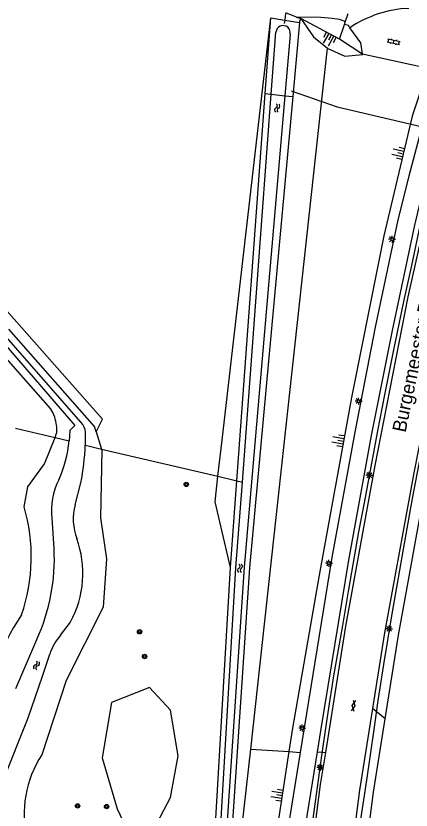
# Model space of a CAD drawing. Extents: x 128999 to 131010, y 395498 to 399007.
# Drawn here: x 129302.8 to 129374.7, y 397806.9 to 397951.4 of the extents above; entities that cross this region are included whole.
import ezdxf

# ---------------------------------------------------------------- set-up
doc = ezdxf.new("R2010")
doc.units = 0
for name, color, linetype in [('gg-afsc-faunaraster', 7, 'Continuous'), ('gg-anno-openbare ruimte label', 7, 'Continuous'), ('gg-knt-BGT kruinlijn', 7, 'Continuous'), ('gg-knt-bovenkant onderkant talud', 7, 'Continuous'), ('gg-knt-bronhoudergrens', 7, 'Continuous'), ('gg-knt-verharding', 7, 'Continuous'), ('gg-kntw-bovenkant insteek waterloop', 7, 'Continuous'), ('gg-kntw-waterlijn', 7, 'Continuous'), ('gg-kwrk-duiker nz buis', 7, 'Continuous'), ('gt-grn-groengrens', 7, 'Continuous'), ('gt-grn-vlakafsluiter', 7, 'Continuous'), ('gt-knt-geleideconstructie', 7, 'Continuous'), ('gt-symb-boom', 7, 'Continuous'), ('gt-symb-gesloten verharding', 7, 'Continuous'), ('gt-symb-klinker verharding', 7, 'Continuous'), ('gt-symb-lichtmast', 7, 'Continuous'), ('gt-symb-talud symbool', 7, 'Continuous'), ('gt-symb-watersymbool', 7, 'Continuous'), ('gx-grn-maaiveld', 7, 'Continuous')]:
    doc.layers.add(name, color=color, linetype=linetype)

# ---------------------------------------------------------------- blocks, each defined once
blk = doc.blocks.new('gt0-KL1')
at = {"layer": 'gt-symb-klinker verharding'}
for p, q in [((-1.15, 0.3), (1.15, 0.3)), ((-1, -0.3), (-1, 0.3)), ((-0.5, 0.3), (-0.5, 0.45)), ((0, -0.3), (0, 0.3)), ((0.5, 0.3), (0.5, 0.45)), ((1, -0.3), (1, 0.3)), ((-1.15, -0.3), (1.15, -0.3)), ((-0.5, -0.45), (-0.5, -0.3)), ((0.5, -0.45), (0.5, -0.3))]:
    blk.add_line(p, q, dxfattribs=at)
blk = doc.blocks.new('gt0-TALUD_1')
at = {"layer": 'gt-symb-talud symbool'}
for p, q in [((-1, -1), (-1, 0)), ((-0.5, -2), (-0.5, 0)), ((0, -1), (0, 0)), ((0.5, -2), (0.5, 0)), ((1, -1), (1, 0))]:
    blk.add_line(p, q, dxfattribs=at)
blk = doc.blocks.new('gt0-LMAST')
at = {"layer": 'gt-symb-lichtmast'}
for p, q in [((-0.18, 0.17), (-0.45, 0.44)), ((-0.01, 0.25), (-0.01, 0.62)), ((0.17, 0.17), (0.44, 0.44)), ((-0.26, 0), (-0.63, 0)), ((-0.18, -0.18), (-0.45, -0.45)), ((-0.01, -0.25), (-0.01, -0.63)), ((0.44, -0.45), (0.17, -0.18)), ((0.24, 0), (0.62, 0))]:
    blk.add_line(p, q, dxfattribs=at)
blk.add_circle((-0.01, 0), 0.25, dxfattribs=at)
blk = doc.blocks.new('gt0-GESVH1')
at = {"layer": 'gt-symb-gesloten verharding'}
for p, q in [((-0.99, -0.26), (0.01, 0.24)), ((0.01, -0.26), (-0.99, 0.24)), ((0.01, 0.24), (1.01, -0.26)), ((1.01, 0.24), (0.01, -0.26))]:
    blk.add_line(p, q, dxfattribs=at)
blk = doc.blocks.new('gt0-BOOM')
at = {"layer": 'gt-symb-boom'}
for radius in [0.4, 0.2]:
    blk.add_circle((0, 0), radius, dxfattribs=at)
blk = doc.blocks.new('gt0-WA')
at = {"layer": 'gt-symb-watersymbool'}
for centre, start, end in [((-0.32, 0.02), 28.0725, 151.9275), ((0.43, 0.42), 208.0725, 331.9275), ((-0.32, -0.43), 28.0725, 151.9275), ((0.43, -0.03), 208.0725, 331.9275)]:
    blk.add_arc(centre, 0.425, start, end, dxfattribs=at)

msp = doc.modelspace()

# ---------------------------------------------------------------- linework, layer by layer
at = {"layer": 'gg-afsc-faunaraster'}
for p, q in [((129302.73, 397876.44), (129309.9, 397874.73)), ((129309.9, 397874.73), (129312.48, 397874.11)), ((129315.42, 397873.31), (129318.36, 397872.62)), ((129318.36, 397872.62), (129339.54, 397867.66)), ((129339.54, 397867.66), (129342.97, 397866.86)), ((129342.97, 397866.86), (129343.98, 397866.62))]:
    msp.add_line(p, q, dxfattribs=at)
at = {"layer": 'gg-knt-BGT kruinlijn'}
for p, q in [((129353.85, 397951.23), (129354.58, 397950.96)), ((129361.65, 397947.21), (129354.58, 397950.96)), ((129365.87, 397944.4), (129361.65, 397947.21))]:
    msp.add_line(p, q, dxfattribs=at)
for points in [[(129377.74, 397941.96), (129374.84, 397933.2), (129369.7, 397911.41), (129363.82, 397882.03), (129357.92, 397849.67), (129353.08, 397821.81), (129352.44, 397817.56)], [(129369.95, 397823.54), (129372.37, 397838.73), (129377.66, 397867.81), (129383.04, 397895.15), (129385.37, 397905.41), (129391.98, 397938.59)], [(129358.35, 397708.51), (129358.8, 397732.19), (129360.92, 397754.06), (129365.38, 397791.45), (129367.82, 397810.15), (129369.95, 397823.54)], [(129352.44, 397817.56), (129344.05, 397762.66), (129340.25, 397741.7)]]:
    msp.add_lwpolyline(points, dxfattribs=at)
at = {"layer": 'gg-knt-bovenkant onderkant talud'}
for p, q in [((129345.49, 397818.02), (129359.43, 397945.57)), ((129365.87, 397944.4), (129365.84, 397944.56)), ((129365.84, 397944.56), (129377.74, 397941.96)), ((129340.76, 397774.77), (129345.49, 397818.02))]:
    msp.add_line(p, q, dxfattribs=at)
for points in [[(129354.58, 397950.96), (129356.9, 397947.65), (129359.43, 397945.57)], [(129363.55, 397949.29), (129363.27, 397949.68), (129362.54, 397949.87)], [(129365.84, 397944.56), (129365.53, 397946.54), (129363.55, 397949.29)], [(129359.43, 397945.57), (129359.51, 397945.5), (129362.63, 397944.14), (129365.87, 397944.4)]]:
    msp.add_lwpolyline(points, dxfattribs=at)
msp.add_arc((129375.09, 397932.24), 20.59, 92.3966, 124.0735, dxfattribs=at)
at = {"layer": 'gg-knt-bronhoudergrens'}
msp.add_line((129361.65, 397947.21), (129362.54, 397949.87), dxfattribs=at)
at = {"layer": 'gg-knt-verharding'}
for points in [[(129357.64, 397817.49), (129358.32, 397821.71), (129363.37, 397852.42), (129367.46, 397875.11), (129371.28, 397894.21), (129375.33, 397913.34), (129377.27, 397921.58), (129381.51, 397939.14), (129382.64, 397943.29)], [(129383.63, 397943.05), (129374.09, 397900.3), (129368.05, 397869.63), (129362.73, 397840.37), (129359.08, 397817.42)], [(129354.54, 397817.42), (129360.28, 397852.9), (129364.47, 397875.68), (129368.22, 397894.81), (129372.27, 397914.02), (129374.32, 397922.33), (129379.39, 397941.6)], [(129390.63, 397941.35), (129380.53, 397895.64), (129375.15, 397868.29), (129369.85, 397839.16), (129367.65, 397825.38)], [(129367.65, 397825.38), (129365.28, 397810.52), (129362.85, 397791.77), (129358.37, 397754.34), (129356.45, 397734.48), (129355.62, 397724.73)], [(129340.35, 397735.71), (129343.23, 397748.76), (129345.61, 397762.19), (129354.54, 397817.42)], [(129343.37, 397735.15), (129346.34, 397748.29), (129348.68, 397761.83), (129357.64, 397817.49)], [(129359.08, 397817.42), (129358.14, 397811.55), (129355.68, 397792.66), (129351.2, 397755.12), (129349.26, 397735.11), (129348.56, 397726.26)]]:
    msp.add_lwpolyline(points, dxfattribs=at)
at = {"layer": 'gg-kntw-bovenkant insteek waterloop'}
for p, q in [((129348.14, 397937.32), (129349.15, 397951.12)), ((129349.15, 397951.12), (129351.67, 397950.69)), ((129351.67, 397950.69), (129354.36, 397950.23)), ((129354.36, 397950.23), (129353.13, 397936.76)), ((129342.97, 397866.86), (129348.14, 397937.32)), ((129309.9, 397874.73), (129310.2, 397875.49)), ((129317.37, 397875.76), (129318.36, 397872.62)), ((129341.81, 397851.07), (129342.97, 397866.86))]:
    msp.add_line(p, q, dxfattribs=at)
for points in [[(129353.13, 397936.76), (129345.3, 397851.02), (129340.14, 397774.09), (129339.78, 397754.91)], [(129317.37, 397875.76), (129317.07, 397876.74), (129301.52, 397894.41)], [(129309.85, 397878.42), (129309.51, 397879.24), (129309.08, 397880.02), (129298.73, 397891.7)], [(129304.28, 397862.11), (129304.95, 397865.75), (129307.99, 397869.93), (129309.9, 397874.73)], [(129318.36, 397872.62), (129318.43, 397872.4), (129318.15, 397860.09), (129319.29, 397852.64), (129318.65, 397843.86), (129311.92, 397830.49), (129307.53, 397816.96)], [(129337.06, 397759.21), (129337.34, 397774.22), (129341.81, 397851.07)]]:
    msp.add_lwpolyline(points, dxfattribs=at)
for centre, radius, start, end in [((129302.91, 397876.08), 7.32, 355.3379, 18.6234), ((129272.94, 397853.01), 32.64, 341.1093, 16.2001), ((129338.01, 397819.55), 41.15, 146.1982, 176.5654), ((129323.53, 397806.31), 19.23, 146.3644, 194.2059)]:
    msp.add_arc(centre, radius, start, end, dxfattribs=at)
at = {"layer": 'gg-kntw-waterlijn'}
for p, q in [((129349.24, 397937.2), (129350.08, 397948.46)), ((129352.65, 397948.08), (129351.69, 397936.92)), ((129343.98, 397866.62), (129349.24, 397937.2)), ((129314.64, 397877.45), (129300.59, 397893.51)), ((129313.58, 397862.46), (129314.6, 397866.47)), ((129309.74, 397854.51), (129309.36, 397860.01)), ((129310.88, 397838.72), (129312.71, 397841.14)), ((129302.79, 397829.02), (129306.62, 397837.98))]:
    msp.add_line(p, q, dxfattribs=at)
for points in [[(129351.69, 397936.92), (129344.3, 397851.1), (129339.14, 397774.14), (129338.78, 397754.93), (129338.05, 397742.8), (129337.95, 397742.8)], [(129299.79, 397892.72), (129313.48, 397876.93), (129312.59, 397875.98), (129312.56, 397875.04), (129312.48, 397874.11)], [(129315.42, 397873.31), (129315.45, 397874.48), (129315.45, 397875.65)], [(129337.95, 397742.8), (129338.06, 397759.2), (129338.33, 397774.18), (129342.81, 397851.01), (129343.98, 397866.62)], [(129300.35, 397811.98), (129305.01, 397823.68), (129307.65, 397831.28), (129308.93, 397835.3)]]:
    msp.add_lwpolyline(points, dxfattribs=at)
for centre, radius, start, end in [((129351.38, 397948.38), 1.3, 346.5429, 176.3737), ((129312.54, 397875.43), 2.92, 4.2433, 43.8931), ((129290.07, 397876.32), 22.53, 335.5952, 354.3651), ((129270.98, 397875.15), 44.47, 348.7399, 357.6306), ((129321.79, 397861.45), 12.52, 153.6205, 186.6203), ((129323.05, 397859.82), 9.83, 164.4273, 200.903), ((129296.43, 397850.02), 18.54, 331.4003, 19.8669), ((129273.82, 397852.73), 35.96, 335.7931, 2.8404), ((129319.61, 397831.49), 11.34, 140.3456, 160.32)]:
    msp.add_arc(centre, radius, start, end, dxfattribs=at)
at = {"layer": 'gg-kwrk-duiker nz buis'}
for p, q in [((129351.82, 397951.91), (129351.67, 397950.69)), ((129351.67, 397950.69), (129351.59, 397950.05))]:
    msp.add_line(p, q, dxfattribs=at)
msp.add_lwpolyline([(129352.84, 397937.78), (129361.23, 397934.92), (129392.82, 397927.48), (129397.41, 397946.95), (129422.32, 397943.36)], dxfattribs=at)
at = {"layer": 'gt-grn-groengrens'}
for p, q in [((129340.3, 397874.25), (129349.15, 397951.12)), ((129354.36, 397950.23), (129354.58, 397950.96)), ((129339.54, 397867.66), (129340.3, 397874.25)), ((129369.95, 397823.54), (129367.65, 397825.38)), ((129345.49, 397818.02), (129352.44, 397817.56)), ((129352.44, 397817.56), (129354.54, 397817.42)), ((129357.64, 397817.49), (129359.08, 397817.42))]:
    msp.add_line(p, q, dxfattribs=at)
for points in [[(129317.37, 397875.76), (129318.56, 397878.06), (129235.02, 397972.67), (129232.19, 397972.05)], [(129341.81, 397851.07), (129339, 397863), (129339.54, 397867.66)], [(129318.46, 397816.45), (129321.23, 397807.12), (129323.99, 397801.24), (129327.8, 397803.32), (129330.91, 397809.19), (129332.29, 397816.8), (129330.91, 397825.09), (129327.11, 397829.24), (129320.19, 397826.47), (129318.46, 397816.45)]]:
    msp.add_lwpolyline(points, dxfattribs=at)
at = {"layer": 'gt-grn-vlakafsluiter'}
for p, q in [((129348.14, 397937.32), (129349.24, 397937.2)), ((129349.24, 397937.2), (129351.69, 397936.92)), ((129351.69, 397936.92), (129353.13, 397936.76))]:
    msp.add_line(p, q, dxfattribs=at)
at = {"layer": 'gt-knt-geleideconstructie'}
for points in [[(129356.06, 397799.62), (129357.5, 397810.15), (129358.41, 397816.82), (129359.61, 397824.69), (129360.62, 397831.32), (129362.24, 397840.5), (129363.37, 397847.08), (129365.16, 397857.58), (129366.16, 397862.82), (129367.4, 397869.37), (129368.64, 397875.92), (129369.88, 397882.47), (129371.47, 397890.35), (129373.36, 397899.47), (129374.81, 397906.02), (129375.91, 397911.23), (129377.31, 397917.77), (129378.8, 397924.28), (129379.94, 397929.49), (129381.41, 397935.99), (129382.94, 397942.5), (129384.21, 397947.65), (129387.16, 397959.33)], [(129394.12, 397952.09), (129392.51, 397945.65), (129390.88, 397939.23), (129389.37, 397932.71), (129388.21, 397927.53), (129387.07, 397922.3), (129386.22, 397918.37), (129384.8, 397911.9), (129383.65, 397906.67), (129381.98, 397898.88), (129380.83, 397893.65), (129380.04, 397889.74), (129378.19, 397880.64), (129376.64, 397872.79), (129374.88, 397863.6), (129373.2, 397854.39), (129372.31, 397849.18), (129371.17, 397842.6), (129369.63, 397833.41), (129368.64, 397826.84), (129367.91, 397821.55), (129366.54, 397812.37), (129365.36, 397804.42)]]:
    msp.add_lwpolyline(points, dxfattribs=at)
at = {"layer": 'gx-grn-maaiveld'}
for p, q in [((129353.85, 397951.23), (129351.87, 397951.98)), ((129362.68, 397950.28), (129363.21, 397951.86)), ((129362.54, 397949.87), (129362.68, 397950.28))]:
    msp.add_line(p, q, dxfattribs=at)
msp.add_lwpolyline([(129362.68, 397950.28), (129362.5, 397950.49), (129361.62, 397950.79), (129360.31, 397951), (129358.25, 397951.17), (129353.85, 397951.23)], dxfattribs=at)

# ---------------------------------------------------------------- block references
at = {"layer": 'gt-symb-boom'}
for p in [(129333.77, 397866.19), (129325.28, 397839.36), (129326.19, 397834.86), (129314.01, 397807.67), (129319.29, 397807.55)]:
    msp.add_blockref('gt0-BOOM', p, dxfattribs=at)
at = {"layer": 'gt-symb-gesloten verharding', "rotation": 80.9051950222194}
msp.add_blockref('gt0-GESVH1', (129364.18, 397825.9), dxfattribs=at)
at = {"layer": 'gt-symb-klinker verharding', "rotation": -12.298855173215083}
msp.add_blockref('gt0-KL1', (129371.51, 397946.75), dxfattribs=at)
at = {"layer": 'gt-symb-lichtmast'}
for p in [(129371.21, 397910.8), (129365.13, 397881.34), (129367.07, 397867.85), (129359.73, 397851.84), (129370.68, 397839.91), (129354.86, 397821.84), (129358.14, 397814.69)]:
    msp.add_blockref('gt0-LMAST', p, dxfattribs=at)
at = {"layer": 'gt-symb-talud symbool'}
for p, xscale, yscale, rotation in [((129360.17, 397947.98), 1.0002419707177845, 1.0002419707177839, -29.332790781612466), ((129373.22, 397926.33), 0.9998144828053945, 0.9998144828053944, -103.29958432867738), ((129362.31, 397874.07), 0.9999699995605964, 0.9999699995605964, -100.25359802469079), ((129351.21, 397809.57), 1.0004608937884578, 1.0004608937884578, -98.68085058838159)]:
    msp.add_blockref('gt0-TALUD_1', p, dxfattribs=dict(at, xscale=xscale, yscale=yscale, rotation=rotation))
at = {"layer": 'gt-symb-watersymbool'}
for p, rotation in [((129350.32, 397934.73), -94.93498592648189), ((129343.56, 397850.96), -89.42706130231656), ((129306.53, 397833.2), 72.3076991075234)]:
    msp.add_blockref('gt0-WA', p, dxfattribs=dict(at, rotation=rotation))

# ---------------------------------------------------------------- texts
at = {"layer": 'gg-anno-openbare ruimte label'}
msp.add_text('Burgemeester Baron van Voorst tot Voorstweg', height=2.5, rotation=78.2, dxfattribs=at).set_placement((129373.65, 397875.52))

doc.saveas('drawing.dxf')
